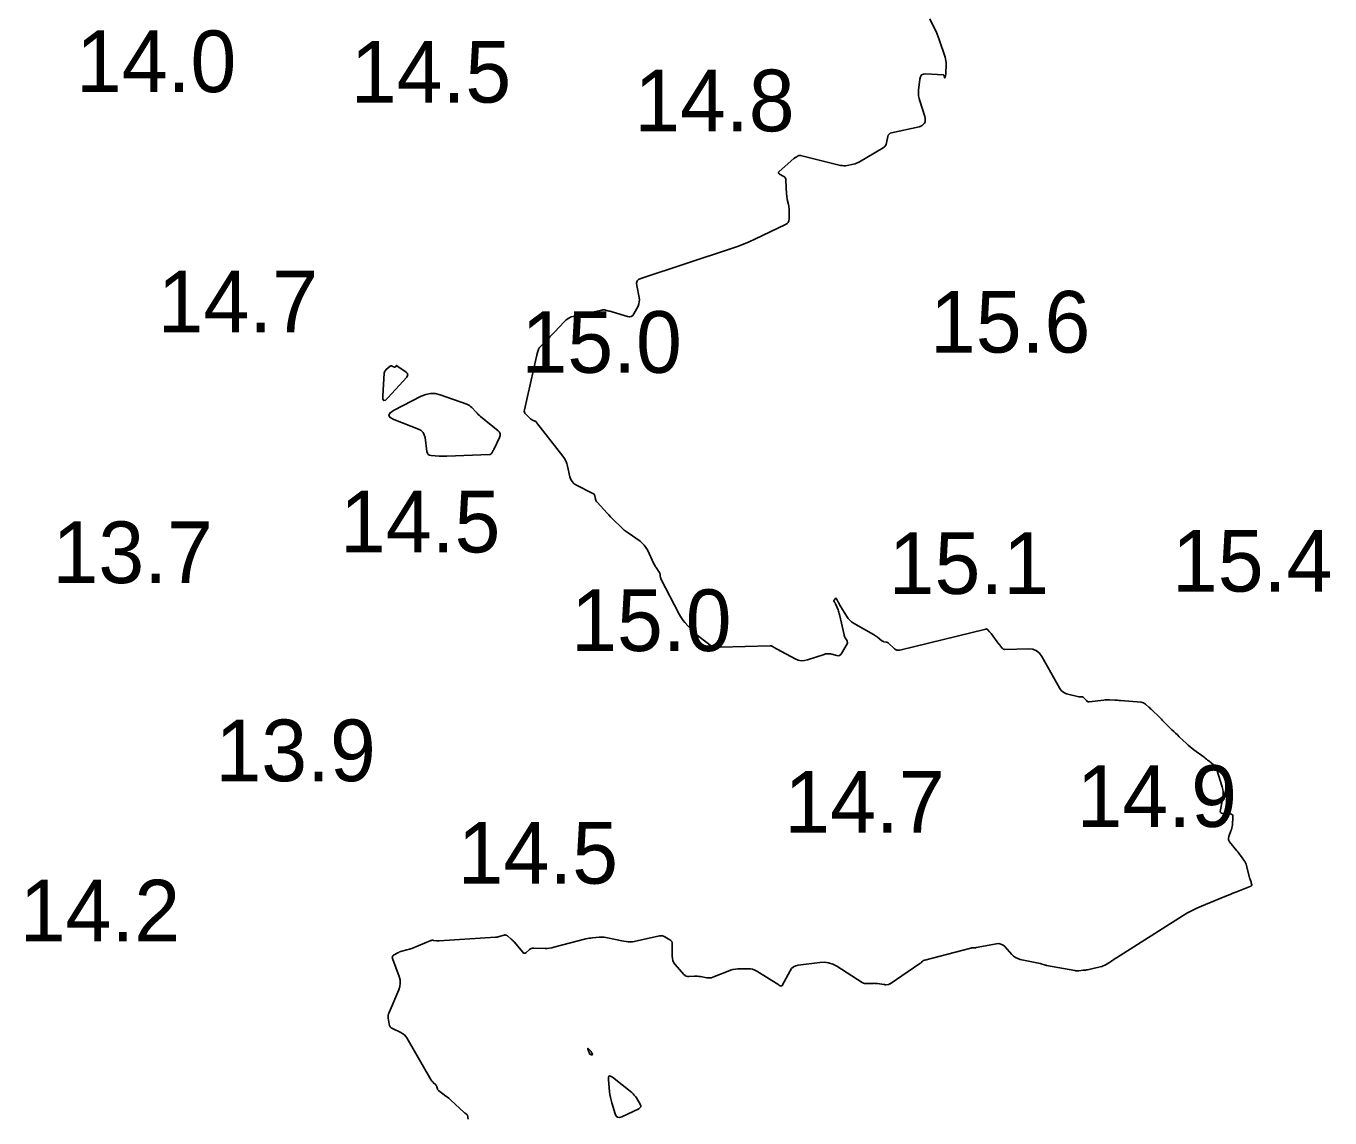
# Model space of a CAD drawing. Extents: x 1023796 to 1112670, y 656573 to 837340.
# Drawn here: x 1101365.7 to 1101471.5, y 687470.4 to 687559 of the extents above; entities that cross this region are included whole.
import ezdxf

# ---------------------------------------------------------------- set-up
doc = ezdxf.new("R2010")
doc.units = 0
doc.layers.add('V-CHAN-CONT-15FT', color=7, linetype='Continuous')
doc.layers.add('V-TOPO-SOUN', color=7, linetype='Continuous')

msp = doc.modelspace()

# ---------------------------------------------------------------- linework, layer by layer
at = {"layer": 'V-CHAN-CONT-15FT'}
msp.add_lwpolyline([(1101439, 687559.54), (1101439.4, 687558.72), (1101439.5, 687558.52), (1101439.59, 687558.31), (1101439.68, 687558.09), (1101439.75, 687557.88), (1101440.24, 687556.43), (1101440.28, 687556.29), (1101440.3, 687556.15), (1101440.32, 687556.01), (1101440.32, 687555.87), (1101440.29, 687555.08), (1101440.29, 687555.04), (1101440.28, 687555.01), (1101440.28, 687554.97), (1101440.27, 687554.93), (1101440.22, 687554.77), (1101440.21, 687554.74), (1101440.21, 687554.74), (1101440.2, 687554.75), (1101440.19, 687554.77), (1101440.17, 687554.92), (1101440.16, 687554.95), (1101440.14, 687554.98), (1101440.12, 687554.99), (1101440.09, 687555), (1101438.68, 687555.08), (1101438.48, 687555.07), (1101438.33, 687554.99), (1101438.23, 687554.85), (1101438.19, 687554.66), (1101438.09, 687553.76), (1101438.08, 687553.53), (1101438.09, 687553.31), (1101438.13, 687553.09), (1101438.19, 687552.88), (1101438.59, 687551.63), (1101438.6, 687551.58), (1101438.61, 687551.54), (1101438.62, 687551.49), (1101438.62, 687551.44), (1101438.63, 687551.18), (1101438.62, 687551.17), (1101438.62, 687551.16), (1101438.62, 687551.15), (1101438.61, 687551.14), (1101438.57, 687551.1), (1101438.56, 687551.09), (1101438.55, 687551.08), (1101438.54, 687551.07), (1101438.53, 687551.06), (1101438.41, 687550.93), (1101438.39, 687550.92), (1101438.37, 687550.9), (1101438.34, 687550.88), (1101438.32, 687550.87), (1101438.22, 687550.82), (1101438.2, 687550.81), (1101438.17, 687550.8), (1101438.15, 687550.79), (1101438.12, 687550.78), (1101435.9, 687550.3), (1101435.78, 687550.26), (1101435.69, 687550.2), (1101435.63, 687550.11), (1101435.59, 687549.99), (1101435.49, 687549.48), (1101435.45, 687549.36), (1101435.39, 687549.26), (1101435.31, 687549.17), (1101435.21, 687549.09), (1101433.29, 687547.95), (1101433.17, 687547.88), (1101433.05, 687547.83), (1101432.93, 687547.79), (1101432.8, 687547.76), (1101432.28, 687547.65), (1101432.15, 687547.63), (1101432.02, 687547.63), (1101431.89, 687547.64), (1101431.76, 687547.66), (1101428.51, 687548.46), (1101428.46, 687548.47), (1101428.41, 687548.46), (1101428.36, 687548.45), (1101428.32, 687548.43), (1101428.14, 687548.33), (1101428.09, 687548.3), (1101428.05, 687548.27), (1101428.01, 687548.24), (1101427.97, 687548.21), (1101426.77, 687547.17), (1101426.72, 687547.11), (1101426.71, 687547.05), (1101426.73, 687547), (1101426.8, 687546.95), (1101427.14, 687546.76), (1101427.22, 687546.71), (1101427.27, 687546.64), (1101427.31, 687546.57), (1101427.32, 687546.47), (1101427.37, 687545.31), (1101427.38, 687545.2), (1101427.39, 687545.1), (1101427.41, 687544.99), (1101427.43, 687544.89), (1101427.52, 687544.48), (1101427.55, 687544.38), (1101427.56, 687544.28), (1101427.57, 687544.17), (1101427.57, 687544.07), (1101427.57, 687543.31), (1101427.55, 687543.16), (1101427.5, 687543.03), (1101427.41, 687542.93), (1101427.28, 687542.85), (1101424.8, 687541.67), (1101424.34, 687541.46), (1101423.87, 687541.27), (1101423.39, 687541.08), (1101422.91, 687540.92), (1101415.55, 687538.49), (1101415.36, 687538.4), (1101415.25, 687538.28), (1101415.19, 687538.11), (1101415.21, 687537.91), (1101415.41, 687536.93), (1101415.43, 687536.75), (1101415.42, 687536.58), (1101415.39, 687536.42), (1101415.32, 687536.25), (1101414.98, 687535.61), (1101414.89, 687535.48), (1101414.77, 687535.4), (1101414.63, 687535.37), (1101414.47, 687535.4), (1101413.29, 687535.75), (1101413.21, 687535.78), (1101413.13, 687535.8), (1101413.06, 687535.82), (1101412.98, 687535.84), (1101412.68, 687535.92), (1101412.6, 687535.93), (1101412.52, 687535.94), (1101412.45, 687535.94), (1101412.37, 687535.92), (1101410.13, 687535.43), (1101409.9, 687535.36), (1101409.69, 687535.26), (1101409.49, 687535.12), (1101409.31, 687534.96), (1101408.56, 687534.16), (1101408.43, 687534.02), (1101408.3, 687533.88), (1101408.17, 687533.74), (1101408.04, 687533.6), (1101407.33, 687532.87), (1101407.29, 687532.82), (1101407.25, 687532.77), (1101407.23, 687532.71), (1101407.21, 687532.65), (1101407.14, 687532.4), (1101407.12, 687532.34), (1101407.1, 687532.28), (1101407.09, 687532.22), (1101407.07, 687532.15), (1101406.09, 687527.83), (1101406.08, 687527.73), (1101406.1, 687527.64), (1101406.14, 687527.55), (1101406.2, 687527.47), (1101406.59, 687527.09), (1101406.63, 687527.06), (1101406.67, 687527.03), (1101406.71, 687527.01), (1101406.75, 687526.99), (1101406.93, 687526.92), (1101406.97, 687526.9), (1101407.01, 687526.87), (1101407.05, 687526.84), (1101407.08, 687526.81), (1101409.21, 687524.06), (1101409.34, 687523.88), (1101409.45, 687523.69), (1101409.53, 687523.48), (1101409.59, 687523.26), (1101409.78, 687522.38), (1101409.85, 687522.17), (1101409.96, 687522), (1101410.1, 687521.85), (1101410.28, 687521.73), (1101411.66, 687521.03), (1101411.72, 687521), (1101411.76, 687520.95), (1101411.79, 687520.9), (1101411.81, 687520.84), (1101411.87, 687520.57), (1101411.89, 687520.5), (1101411.92, 687520.44), (1101411.95, 687520.39), (1101411.99, 687520.33), (1101412.82, 687519.44), (1101412.95, 687519.3), (1101413.09, 687519.16), (1101413.22, 687519.02), (1101413.36, 687518.88), (1101413.91, 687518.33), (1101414.05, 687518.2), (1101414.2, 687518.07), (1101414.35, 687517.95), (1101414.51, 687517.84), (1101415.48, 687517.16), (1101415.66, 687517.02), (1101415.82, 687516.85), (1101415.96, 687516.67), (1101416.08, 687516.46), (1101416.61, 687515.33), (1101416.65, 687515.25), (1101416.7, 687515.18), (1101416.74, 687515.1), (1101416.79, 687515.03), (1101417.03, 687514.67), (1101417.06, 687514.63), (1101417.08, 687514.59), (1101417.09, 687514.55), (1101417.1, 687514.5), (1101417.12, 687514.31), (1101417.13, 687514.27), (1101417.14, 687514.22), (1101417.16, 687514.18), (1101417.18, 687514.13), (1101418.66, 687511.24), (1101418.76, 687511.06), (1101418.86, 687510.89), (1101418.98, 687510.73), (1101419.11, 687510.58), (1101419.65, 687509.98), (1101419.78, 687509.84), (1101419.93, 687509.7), (1101420.08, 687509.57), (1101420.24, 687509.45), (1101421.39, 687508.58), (1101421.43, 687508.56), (1101421.48, 687508.54), (1101421.52, 687508.53), (1101421.57, 687508.53), (1101421.78, 687508.55), (1101421.83, 687508.56), (1101421.88, 687508.56), (1101421.93, 687508.57), (1101421.98, 687508.57), (1101426.03, 687508.68), (1101426.08, 687508.68), (1101426.13, 687508.67), (1101426.18, 687508.65), (1101426.23, 687508.62), (1101426.42, 687508.51), (1101426.46, 687508.48), (1101426.51, 687508.45), (1101426.56, 687508.43), (1101426.61, 687508.4), (1101428.06, 687507.62), (1101428.31, 687507.52), (1101428.56, 687507.47), (1101428.82, 687507.48), (1101429.08, 687507.54), (1101430.42, 687507.99), (1101430.54, 687508.02), (1101430.67, 687508.04), (1101430.8, 687508.04), (1101430.93, 687508.02), (1101431.45, 687507.9), (1101431.57, 687507.88), (1101431.68, 687507.91), (1101431.77, 687507.97), (1101431.84, 687508.07), (1101432.28, 687508.84), (1101432.31, 687508.9), (1101432.31, 687508.96), (1101432.3, 687509.02), (1101432.28, 687509.08), (1101432.14, 687509.32), (1101432.1, 687509.38), (1101432.08, 687509.44), (1101432.05, 687509.51), (1101432.04, 687509.57), (1101431.67, 687511.22), (1101431.65, 687511.31), (1101431.62, 687511.41), (1101431.59, 687511.5), (1101431.55, 687511.59), (1101431.34, 687512.08), (1101431.33, 687512.11), (1101431.32, 687512.14), (1101431.3, 687512.16), (1101431.29, 687512.19), (1101431.22, 687512.3), (1101431.21, 687512.32), (1101431.21, 687512.35), (1101431.21, 687512.37), (1101431.23, 687512.39), (1101431.34, 687512.52), (1101431.37, 687512.54), (1101431.39, 687512.54), (1101431.41, 687512.53), (1101431.43, 687512.5), (1101431.57, 687512.22), (1101431.6, 687512.16), (1101431.63, 687512.1), (1101431.67, 687512.04), (1101431.7, 687511.99), (1101432.26, 687511.07), (1101432.37, 687510.91), (1101432.5, 687510.77), (1101432.65, 687510.64), (1101432.81, 687510.53), (1101434.43, 687509.6), (1101434.51, 687509.55), (1101434.59, 687509.5), (1101434.67, 687509.45), (1101434.74, 687509.39), (1101435.11, 687509.1), (1101435.15, 687509.07), (1101435.19, 687509.05), (1101435.23, 687509.03), (1101435.27, 687509.02), (1101435.45, 687508.99), (1101435.49, 687508.98), (1101435.53, 687508.97), (1101435.57, 687508.94), (1101435.61, 687508.92), (1101436.12, 687508.45), (1101436.22, 687508.38), (1101436.33, 687508.33), (1101436.44, 687508.32), (1101436.56, 687508.33), (1101443.55, 687510.04), (1101443.6, 687510.05), (1101443.64, 687510.04), (1101443.68, 687510.02), (1101443.71, 687509.99), (1101443.84, 687509.83), (1101443.87, 687509.79), (1101443.91, 687509.75), (1101443.94, 687509.71), (1101443.97, 687509.67), (1101444.6, 687508.83), (1101444.64, 687508.79), (1101444.67, 687508.75), (1101444.7, 687508.7), (1101444.74, 687508.66), (1101444.87, 687508.48), (1101444.91, 687508.44), (1101444.95, 687508.41), (1101445, 687508.4), (1101445.05, 687508.39), (1101447.04, 687508.43), (1101447.37, 687508.4), (1101447.65, 687508.28), (1101447.89, 687508.1), (1101448.08, 687507.83), (1101449.56, 687505.21), (1101449.66, 687505.06), (1101449.79, 687504.95), (1101449.93, 687504.86), (1101450.1, 687504.8), (1101451.09, 687504.55), (1101451.13, 687504.55), (1101451.16, 687504.54), (1101451.19, 687504.54), (1101451.23, 687504.54), (1101451.36, 687504.54), (1101451.4, 687504.54), (1101451.43, 687504.53), (1101451.45, 687504.51), (1101451.48, 687504.49), (1101451.7, 687504.24), (1101451.75, 687504.19), (1101451.8, 687504.16), (1101451.86, 687504.15), (1101451.92, 687504.15), (1101453.13, 687504.28), (1101453.24, 687504.29), (1101453.35, 687504.3), (1101453.46, 687504.3), (1101453.57, 687504.3), (1101454.02, 687504.28), (1101454.13, 687504.28), (1101454.24, 687504.27), (1101454.35, 687504.26), (1101454.46, 687504.25), (1101456.15, 687504.1), (1101456.24, 687504.08), (1101456.33, 687504.05), (1101456.41, 687504.01), (1101456.49, 687503.95), (1101456.77, 687503.7), (1101456.85, 687503.64), (1101456.92, 687503.57), (1101456.99, 687503.51), (1101457.06, 687503.44), (1101457.57, 687502.95), (1101457.68, 687502.84), (1101457.79, 687502.74), (1101457.89, 687502.63), (1101458, 687502.52), (1101458.65, 687501.87), (1101458.8, 687501.73), (1101458.94, 687501.59), (1101459.09, 687501.45), (1101459.23, 687501.31), (1101459.82, 687500.76), (1101459.97, 687500.63), (1101460.12, 687500.5), (1101460.27, 687500.37), (1101460.43, 687500.25), (1101461.25, 687499.65), (1101461.35, 687499.58), (1101461.45, 687499.5), (1101461.54, 687499.42), (1101461.64, 687499.34), (1101462.02, 687499.02), (1101462.11, 687498.94), (1101462.18, 687498.84), (1101462.24, 687498.74), (1101462.28, 687498.62), (1101462.73, 687497.24), (1101462.78, 687497.03), (1101462.81, 687496.82), (1101462.8, 687496.61), (1101462.78, 687496.39), (1101462.58, 687495.38), (1101462.57, 687495.26), (1101462.6, 687495.17), (1101462.68, 687495.12), (1101462.8, 687495.09), (1101463.35, 687495.06), (1101463.47, 687495.03), (1101463.55, 687494.98), (1101463.6, 687494.89), (1101463.6, 687494.77), (1101463.56, 687494.16), (1101463.54, 687494.03), (1101463.52, 687493.91), (1101463.48, 687493.79), (1101463.44, 687493.67), (1101463.26, 687493.21), (1101463.23, 687493.09), (1101463.23, 687492.98), (1101463.26, 687492.88), (1101463.33, 687492.78), (1101463.92, 687492.05), (1101464, 687491.96), (1101464.07, 687491.87), (1101464.14, 687491.77), (1101464.21, 687491.68), (1101464.49, 687491.29), (1101464.56, 687491.19), (1101464.61, 687491.09), (1101464.66, 687490.98), (1101464.69, 687490.87), (1101464.95, 687489.85), (1101464.96, 687489.82), (1101464.97, 687489.78), (1101464.98, 687489.75), (1101464.99, 687489.72), (1101465.05, 687489.6), (1101465.07, 687489.57), (1101465.08, 687489.53), (1101465.09, 687489.5), (1101465.09, 687489.47), (1101465.12, 687489.29), (1101465.12, 687489.26), (1101465.11, 687489.23), (1101465.09, 687489.2), (1101465.06, 687489.19), (1101463.82, 687488.7), (1101463.6, 687488.61), (1101463.38, 687488.52), (1101463.16, 687488.43), (1101462.94, 687488.35), (1101461.05, 687487.57), (1101460.66, 687487.4), (1101460.29, 687487.22), (1101459.92, 687487.02), (1101459.56, 687486.8), (1101454.16, 687483.38), (1101454.05, 687483.32), (1101453.94, 687483.25), (1101453.84, 687483.18), (1101453.73, 687483.11), (1101453.3, 687482.84), (1101453.19, 687482.78), (1101453.07, 687482.72), (1101452.96, 687482.68), (1101452.83, 687482.65), (1101451.79, 687482.41), (1101451.7, 687482.39), (1101451.62, 687482.38), (1101451.53, 687482.37), (1101451.45, 687482.36), (1101451.1, 687482.33), (1101451.01, 687482.32), (1101450.93, 687482.32), (1101450.84, 687482.33), (1101450.76, 687482.34), (1101448.47, 687482.76), (1101448.46, 687482.76), (1101448.44, 687482.76), (1101448.43, 687482.77), (1101448.41, 687482.77), (1101448.34, 687482.79), (1101448.3, 687482.81), (1101448.1, 687482.87), (1101448.06, 687482.88), (1101448.02, 687482.89), (1101447.98, 687482.9), (1101447.94, 687482.91), (1101446.32, 687483.25), (1101446.13, 687483.31), (1101445.95, 687483.4), (1101445.78, 687483.51), (1101445.64, 687483.65), (1101445.08, 687484.28), (1101444.94, 687484.41), (1101444.77, 687484.49), (1101444.59, 687484.53), (1101444.4, 687484.51), (1101442.75, 687484.2), (1101442.71, 687484.19), (1101442.68, 687484.19), (1101442.64, 687484.19), (1101442.61, 687484.19), (1101442.46, 687484.19), (1101442.43, 687484.19), (1101442.4, 687484.19), (1101442.36, 687484.18), (1101442.33, 687484.17), (1101438.49, 687483.15), (1101438.46, 687483.14), (1101438.43, 687483.12), (1101438.4, 687483.1), (1101438.38, 687483.08), (1101438.29, 687482.98), (1101438.26, 687482.96), (1101438.24, 687482.94), (1101438.21, 687482.92), (1101438.19, 687482.9), (1101435.77, 687481.27), (1101435.73, 687481.25), (1101435.7, 687481.23), (1101435.67, 687481.22), (1101435.63, 687481.21), (1101435.43, 687481.19), (1101435.42, 687481.19), (1101435.4, 687481.19), (1101435.39, 687481.19), (1101435.38, 687481.19), (1101435.32, 687481.21), (1101435.3, 687481.21), (1101435.29, 687481.22), (1101435.27, 687481.22), (1101435.26, 687481.22), (1101434.75, 687481.29), (1101434.66, 687481.3), (1101434.57, 687481.3), (1101434.48, 687481.31), (1101434.39, 687481.3), (1101433.91, 687481.28), (1101433.81, 687481.28), (1101433.7, 687481.3), (1101433.61, 687481.33), (1101433.51, 687481.38), (1101431.44, 687482.7), (1101431.12, 687482.86), (1101430.78, 687482.97), (1101430.44, 687483.02), (1101430.07, 687483), (1101428.32, 687482.78), (1101428.11, 687482.73), (1101427.93, 687482.64), (1101427.78, 687482.5), (1101427.65, 687482.32), (1101427.02, 687481.14), (1101427.02, 687481.12), (1101427.01, 687481.12), (1101427, 687481.11), (1101426.98, 687481.1), (1101426.93, 687481.09), (1101426.92, 687481.09), (1101426.9, 687481.09), (1101426.89, 687481.09), (1101426.88, 687481.09), (1101426.83, 687481.1), (1101426.82, 687481.11), (1101426.81, 687481.11), (1101426.8, 687481.12), (1101426.8, 687481.12), (1101426.77, 687481.15), (1101426.77, 687481.15), (1101426.76, 687481.16), (1101426.75, 687481.17), (1101426.74, 687481.17), (1101424.97, 687482.29), (1101424.8, 687482.38), (1101424.61, 687482.45), (1101424.42, 687482.49), (1101424.23, 687482.49), (1101423.42, 687482.47), (1101423.22, 687482.45), (1101423.02, 687482.42), (1101422.83, 687482.37), (1101422.64, 687482.3), (1101421.4, 687481.8), (1101421.28, 687481.76), (1101421.16, 687481.74), (1101421.03, 687481.74), (1101420.91, 687481.75), (1101420.38, 687481.85), (1101420.26, 687481.87), (1101420.14, 687481.88), (1101420.03, 687481.89), (1101419.91, 687481.88), (1101419.44, 687481.85), (1101419.32, 687481.86), (1101419.22, 687481.89), (1101419.13, 687481.94), (1101419.04, 687482.02), (1101418.34, 687482.82), (1101418.22, 687482.98), (1101418.14, 687483.15), (1101418.1, 687483.33), (1101418.08, 687483.52), (1101418.09, 687484.48), (1101418.08, 687484.59), (1101418.05, 687484.69), (1101417.98, 687484.77), (1101417.9, 687484.84), (1101417.49, 687485.08), (1101417.39, 687485.13), (1101417.29, 687485.16), (1101417.18, 687485.17), (1101417.06, 687485.15), (1101415.01, 687484.69), (1101414.88, 687484.67), (1101414.76, 687484.66), (1101414.63, 687484.66), (1101414.51, 687484.68), (1101414, 687484.76), (1101413.87, 687484.78), (1101413.75, 687484.8), (1101413.62, 687484.83), (1101413.49, 687484.85), (1101412.69, 687485.02), (1101412.56, 687485.04), (1101412.43, 687485.05), (1101412.29, 687485.05), (1101412.16, 687485.05), (1101411.62, 687485), (1101411.49, 687484.98), (1101411.35, 687484.96), (1101411.22, 687484.94), (1101411.09, 687484.91), (1101408.49, 687484.23), (1101408.31, 687484.19), (1101408.13, 687484.16), (1101407.95, 687484.14), (1101407.77, 687484.14), (1101406.85, 687484.16), (1101406.75, 687484.15), (1101406.67, 687484.13), (1101406.59, 687484.09), (1101406.51, 687484.04), (1101406.22, 687483.79), (1101406.15, 687483.75), (1101406.08, 687483.74), (1101406.02, 687483.76), (1101405.96, 687483.82), (1101405.25, 687484.66), (1101405.2, 687484.72), (1101405.14, 687484.78), (1101405.09, 687484.83), (1101405.03, 687484.88), (1101404.72, 687485.16), (1101404.7, 687485.17), (1101404.68, 687485.18), (1101404.66, 687485.19), (1101404.64, 687485.2), (1101404.55, 687485.22), (1101404.53, 687485.23), (1101404.51, 687485.23), (1101404.48, 687485.23), (1101404.46, 687485.22), (1101404.05, 687485.1), (1101403.97, 687485.08), (1101403.9, 687485.06), (1101403.82, 687485.05), (1101403.74, 687485.04), (1101399.17, 687484.76), (1101399.11, 687484.75), (1101399.06, 687484.75), (1101399, 687484.76), (1101398.95, 687484.76), (1101398.73, 687484.79), (1101398.67, 687484.8), (1101398.62, 687484.8), (1101398.56, 687484.79), (1101398.51, 687484.77), (1101396.95, 687484.14), (1101396.86, 687484.11), (1101396.76, 687484.07), (1101396.66, 687484.04), (1101396.56, 687484.02), (1101396.15, 687483.91), (1101396.06, 687483.88), (1101395.97, 687483.85), (1101395.89, 687483.81), (1101395.81, 687483.77), (1101395.48, 687483.58), (1101395.42, 687483.53), (1101395.38, 687483.47), (1101395.37, 687483.39), (1101395.39, 687483.31), (1101395.93, 687481.85), (1101396, 687481.58), (1101396.02, 687481.31), (1101395.99, 687481.04), (1101395.9, 687480.77), (1101395.11, 687478.93), (1101395.07, 687478.82), (1101395.04, 687478.7), (1101395.04, 687478.59), (1101395.05, 687478.47), (1101395.12, 687477.99), (1101395.15, 687477.87), (1101395.2, 687477.78), (1101395.28, 687477.7), (1101395.38, 687477.64), (1101396.07, 687477.31), (1101396.22, 687477.22), (1101396.35, 687477.12), (1101396.46, 687477), (1101396.55, 687476.87), (1101398.53, 687473.46), (1101398.57, 687473.4), (1101398.61, 687473.35), (1101398.65, 687473.3), (1101398.69, 687473.26), (1101398.91, 687473.06), (1101398.94, 687473.02), (1101398.96, 687472.99), (1101398.98, 687472.95), (1101399, 687472.91), (1101399.04, 687472.74), (1101399.05, 687472.7), (1101399.08, 687472.66), (1101399.1, 687472.63), (1101399.13, 687472.6), (1101399.73, 687472.16), (1101399.84, 687472.08), (1101399.95, 687471.99), (1101400.05, 687471.9), (1101400.15, 687471.81), (1101401.18, 687470.85), (1101401.21, 687470.82), (1101401.23, 687470.8), (1101401.26, 687470.78), (1101401.29, 687470.76), (1101401.42, 687470.67), (1101401.44, 687470.65), (1101401.45, 687470.64), (1101401.46, 687470.62), (1101401.47, 687470.6), (1101401.49, 687470.51), (1101401.5, 687470.49), (1101401.5, 687470.47), (1101401.51, 687470.45), (1101401.51, 687470.43), (1101401.53, 687470.29)], dxfattribs=at)
for points in [[(1101395.58, 687531.28), (1101395.6, 687531.29), (1101395.62, 687531.31), (1101395.68, 687531.39), (1101395.7, 687531.4), (1101395.71, 687531.41), (1101395.73, 687531.41), (1101395.75, 687531.4), (1101396.49, 687530.89), (1101396.59, 687530.8), (1101396.63, 687530.7), (1101396.61, 687530.6), (1101396.54, 687530.48), (1101395.01, 687528.79), (1101394.81, 687528.61), (1101394.68, 687528.58), (1101394.61, 687528.7), (1101394.6, 687528.96), (1101394.72, 687530.81), (1101394.74, 687530.89), (1101394.77, 687530.97), (1101394.81, 687531.03), (1101394.87, 687531.09), (1101395.21, 687531.37), (1101395.24, 687531.39), (1101395.28, 687531.4), (1101395.31, 687531.4), (1101395.35, 687531.38), (1101395.54, 687531.29), (1101395.56, 687531.28)], [(1101403.62, 687524.62), (1101403.6, 687524.57), (1101403.57, 687524.52), (1101403.44, 687524.31), (1101403.41, 687524.27), (1101403.37, 687524.23), (1101403.32, 687524.21), (1101403.26, 687524.2), (1101399.8, 687524.07), (1101399.65, 687524.06), (1101399.49, 687524.06), (1101399.33, 687524.07), (1101399.17, 687524.07), (1101398.54, 687524.11), (1101398.4, 687524.14), (1101398.29, 687524.2), (1101398.22, 687524.3), (1101398.18, 687524.44), (1101398.03, 687525.59), (1101397.97, 687525.81), (1101397.87, 687526), (1101397.71, 687526.15), (1101397.51, 687526.25), (1101395.5, 687527.03), (1101395.19, 687527.2), (1101395.08, 687527.37), (1101395.17, 687527.56), (1101395.46, 687527.76), (1101397.71, 687528.93), (1101398.09, 687529.08), (1101398.47, 687529.15), (1101398.86, 687529.14), (1101399.26, 687529.04), (1101401.41, 687528.29), (1101401.53, 687528.24), (1101401.63, 687528.18), (1101401.73, 687528.11), (1101401.82, 687528.02), (1101402.17, 687527.64), (1101402.26, 687527.55), (1101402.35, 687527.46), (1101402.45, 687527.37), (1101402.54, 687527.29), (1101403.96, 687526.13), (1101404.07, 687526.02), (1101404.13, 687525.88), (1101404.13, 687525.74), (1101404.08, 687525.59), (1101403.68, 687524.73), (1101403.65, 687524.68)], [(1101411.53, 687475.5), (1101411.52, 687475.51), (1101411.51, 687475.51), (1101411.42, 687475.55), (1101411.41, 687475.56), (1101411.39, 687475.57), (1101411.38, 687475.58), (1101411.37, 687475.6), (1101411.35, 687475.68), (1101411.34, 687475.7), (1101411.34, 687475.72), (1101411.33, 687475.74), (1101411.32, 687475.76), (1101411.25, 687475.99), (1101411.24, 687476.02), (1101411.24, 687476.04), (1101411.25, 687476.04), (1101411.28, 687476.01), (1101411.48, 687475.8), (1101411.5, 687475.77), (1101411.52, 687475.75), (1101411.54, 687475.72), (1101411.55, 687475.7), (1101411.62, 687475.56), (1101411.62, 687475.55), (1101411.62, 687475.54), (1101411.62, 687475.53), (1101411.61, 687475.53), (1101411.56, 687475.51), (1101411.55, 687475.51)], [(1101415.53, 687471.28), (1101415.47, 687471.2), (1101415.37, 687471.13), (1101414, 687470.48), (1101413.81, 687470.42), (1101413.66, 687470.44), (1101413.54, 687470.54), (1101413.45, 687470.72), (1101413.19, 687471.61), (1101413.13, 687471.83), (1101413.08, 687472.05), (1101413.04, 687472.28), (1101413.01, 687472.51), (1101412.91, 687473.5), (1101412.91, 687473.69), (1101412.96, 687473.79), (1101413.07, 687473.78), (1101413.24, 687473.68), (1101414.8, 687472.44), (1101414.91, 687472.34), (1101415.01, 687472.24), (1101415.1, 687472.13), (1101415.18, 687472.01), (1101415.48, 687471.5), (1101415.53, 687471.38)]]:
    msp.add_lwpolyline(points, close=True, dxfattribs=at)

# ---------------------------------------------------------------- texts
at = {"layer": 'V-TOPO-SOUN'}
for s, p in [('14.0 ', (1101369.7, 687553.6)), ('14.5 ', (1101392.01, 687552.75)), ('14.8 ', (1101415.01, 687550.42)), ('14.7 ', (1101376.33, 687534.11)), ('15.6 ', (1101439.01, 687532.47)), ('15.0 ', (1101405.86, 687530.83)), ('14.5 ', (1101391.13, 687516.26)), ('13.7 ', (1101367.8, 687513.77)), ('15.1 ', (1101435.66, 687512.89)), ('15.4 ', (1101458.65, 687513.08)), ('15.0 ', (1101409.89, 687508.26)), ('13.9 ', (1101381.02, 687497.7)), ('14.9 ', (1101450.91, 687493.99)), ('14.7 ', (1101427.19, 687493.53)), ('14.5 ', (1101400.68, 687489.39)), ('14.2 ', (1101365.14, 687484.7))]:
    msp.add_text(s, height=5, dxfattribs=at).set_placement(p)

doc.saveas('drawing.dxf')
